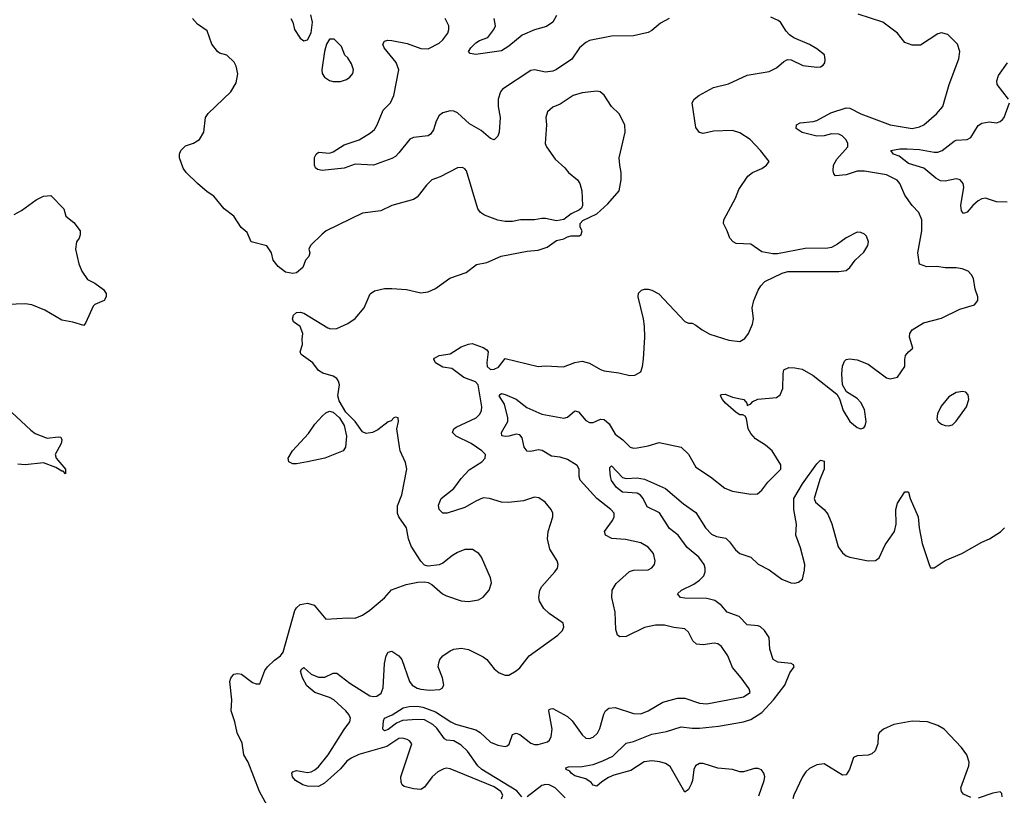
# Model space of a CAD drawing. Header units: inches. Extents: x 2001573 to 2220545, y 644482 to 846830.
# Tile 624 of 656: x 2164321 to 2169692, y 721909 to 726143. Entities that reach past the tile are written whole.
import ezdxf

# ---------------------------------------------------------------- set-up
doc = ezdxf.new("R2010")
doc.units = ezdxf.units.IN
doc.header["$MEASUREMENT"] = 0
doc.layers.add('C1762', color=7, linetype='Continuous')

msp = doc.modelspace()

# ---------------------------------------------------------------- linework, layer by layer
at = {"layer": 'C1762', "color": 5}
for points, elevation in [([(2165721.3, 721761.3), (2165628.1, 721930), (2165567, 722090), (2165543.6, 722130), (2165534.6, 722194.6), (2165506.6, 722250), (2165494, 722310), (2165475.1, 722370), (2165478, 722430), (2165466.9, 722530), (2165471.9, 722548.1), (2165489, 722570), (2165510, 722574), (2165530.4, 722570.4), (2165590, 722524.9), (2165610, 722517.3), (2165630, 722518), (2165657.7, 722590), (2165672.2, 722610), (2165710, 722646.9), (2165743.5, 722670), (2165757.8, 722690), (2165822.4, 722917.6), (2165830, 722932.7), (2165850, 722951.7), (2165890, 722957.8), (2165928, 722948), (2165990, 722870.8), (2166110, 722879.1), (2166150, 722876.3), (2166190, 722893), (2166230, 722920.5), (2166310, 722988), (2166349.8, 723030.2), (2166430, 723060.8), (2166492.9, 723072.9), (2166530, 723074.6), (2166550, 723070.3), (2166570, 723059.5), (2166627.2, 723010), (2166650, 722997.5), (2166730, 722971.1), (2166770, 722968.2), (2166823.7, 722976.3), (2166850, 722990.2), (2166882.1, 723030), (2166894.1, 723070), (2166890, 723096.2), (2166840.7, 723210), (2166825.6, 723230), (2166790.4, 723250.4), (2166750, 723250.4), (2166710, 723234.5), (2166681.5, 723218.5), (2166630, 723177.1), (2166610, 723167.9), (2166550, 723161), (2166530, 723166.6), (2166510, 723187.6), (2166455.7, 723270), (2166441.1, 723310), (2166430.7, 723370), (2166389, 723430), (2166381.1, 723450), (2166382.2, 723490), (2166405.8, 723550), (2166433, 723690), (2166425.3, 723725.3), (2166397, 723790), (2166391.9, 723811.9), (2166379, 723910), (2166388, 723950), (2166386, 723970), (2166370, 723974), (2166362, 723970), (2166346.4, 723953.6), (2166330, 723948.7), (2166274.9, 723905.1), (2166244.7, 723890), (2166210, 723884.5), (2166190, 723894), (2166150.4, 723950.4), (2166100.6, 724000.6), (2166063.5, 724063.5), (2166056.2, 724090), (2166065.1, 724150), (2166060.4, 724170), (2166050, 724185.6), (2166030, 724198), (2165974.2, 724214.2), (2165950, 724228.3), (2165920.5, 724270), (2165856.1, 724316.1), (2165851.3, 724330), (2165864, 724370), (2165861.3, 724398.7), (2165865.1, 724430), (2165850, 724469), (2165814.6, 724494.6), (2165809, 724510), (2165815.3, 724530), (2165830, 724544.7), (2165850, 724546), (2165870, 724541), (2166001.1, 724461.1), (2166016.1, 724456.1), (2166050, 724458.3), (2166110, 724485.2), (2166150, 724512.8), (2166199.7, 724570), (2166232.9, 724647.1), (2166256.1, 724663.9), (2166310, 724675.8), (2166350, 724675.8), (2166430.4, 724670.4), (2166510, 724653), (2166550, 724657.1), (2166590, 724676.4), (2166667.9, 724732.1), (2166756, 724764), (2166812.9, 724807.1), (2166870, 724817.6), (2166947.9, 724852.1), (2167090, 724879.3), (2167150, 724886), (2167197.8, 724902.2), (2167250, 724937.3), (2167290, 724947.3), (2167310, 724958.8), (2167330, 724964), (2167375.6, 724964.4), (2167384, 724970), (2167389, 724990), (2167379, 725010), (2167378, 725030), (2167392.7, 725047.3), (2167470, 725084), (2167530, 725137.3), (2167591.8, 725210), (2167602.9, 725270), (2167602.9, 725310), (2167594, 725350), (2167591.8, 725390), (2167623.6, 725530), (2167621.6, 725570), (2167591.6, 725630), (2167549.6, 725670), (2167510, 725732), (2167488, 725750), (2167470, 725752.6), (2167390, 725743.9), (2167340.7, 725730), (2167270, 725683), (2167230, 725665.6), (2167200.3, 725639.7), (2167190.4, 725610), (2167195.3, 725570), (2167187.2, 725467.2), (2167194.9, 725450), (2167242.7, 725382.6), (2167294.9, 725334.9), (2167314.8, 725310), (2167364, 725270), (2167376.3, 725250), (2167387.3, 725210), (2167391.3, 725130), (2167385.4, 725114.6), (2167375.3, 725104.7), (2167330, 725084), (2167290, 725053.2), (2167250, 725045.2), (2167190, 725058.4), (2167170, 725058.7), (2167129, 725051), (2167052, 725050), (2167010, 725040.9), (2166970, 725042.4), (2166930, 725049.8), (2166856.3, 725076.3), (2166834.5, 725090), (2166820.5, 725110), (2166757.7, 725317.7), (2166750, 725329.3), (2166736.1, 725336.1), (2166710, 725334.3), (2166614.8, 725285.2), (2166570, 725269.6), (2166539.2, 725240.8), (2166490, 725175.1), (2166470, 725161.6), (2166350, 725129.6), (2166290, 725100.5), (2166190, 725086.6), (2165993, 724990), (2165970, 724973.3), (2165907.3, 724910), (2165898.8, 724890), (2165902.8, 724870), (2165897.3, 724850), (2165880.7, 724830), (2165866, 724790), (2165830, 724761.2), (2165810, 724757.2), (2165770, 724765.2), (2165730, 724795.3), (2165704, 724830), (2165695.3, 724870), (2165669, 724909), (2165584, 724930), (2165561.5, 724981.5), (2165529.6, 725009.6), (2165489.3, 725070), (2165437, 725110), (2165379.7, 725179.7), (2165343.3, 725203.3), (2165290, 725249.5), (2165229.7, 725309.7), (2165212.7, 725332.7), (2165191.8, 725390), (2165191.8, 725410), (2165199.5, 725430), (2165224.9, 725455.1), (2165268.7, 725470), (2165301.2, 725490), (2165325.2, 725530), (2165334, 725610), (2165349.5, 725630.5), (2165472, 725750), (2165501, 725799), (2165511.3, 725848.7), (2165501.3, 725890), (2165490, 725912), (2165450, 725949.5), (2165410, 725961.2), (2165399, 725970), (2165369.5, 726009.5), (2165342.7, 726082.7), (2165290, 726119), (2165264, 726150)], 280), ([(2165800.5, 726150), (2165810.5, 726130), (2165820.5, 726090), (2165850, 726042.8), (2165870, 726027.3), (2165890, 726034), (2165910, 726071.3), (2165917.6, 726130), (2165909.4, 726170)], 280), ([(2166950, 721889.5), (2166956.2, 721910), (2166945.8, 721930), (2166910, 721955.7), (2166670, 722054.7), (2166650, 722058.2), (2166634.6, 722054.6), (2166601.8, 722038.2), (2166570.3, 722010), (2166530, 721954.5), (2166510, 721941.6), (2166470, 721944.2), (2166417.5, 721957.5), (2166407.1, 721967.2), (2166401.8, 721981.8), (2166400.3, 722010), (2166459.6, 722190), (2166447.2, 722207.2), (2166434.3, 722214.3), (2166410, 722222), (2166390, 722219), (2166323.9, 722176.1), (2166170, 722132.5), (2166128.2, 722111.8), (2166104.7, 722095.3), (2166070, 722054.2), (2165983.7, 721976.3), (2165950, 721958.1), (2165890, 721959), (2165866.1, 721966.1), (2165826, 721990), (2165808.7, 722010), (2165805.2, 722030), (2165810, 722038.3), (2165830, 722045.3), (2165890, 722034), (2165910, 722037.5), (2165931.4, 722048.6), (2165950, 722065.1), (2166003.2, 722130), (2166090.7, 722269.2), (2166122, 722310), (2166125.7, 722330), (2166116.5, 722350), (2166099.9, 722370), (2166034.9, 722430), (2166010, 722443.7), (2165931.6, 722470), (2165886.6, 722506.6), (2165863.4, 722550), (2165853.4, 722586.6), (2165859.7, 722600.3), (2165870, 722607), (2165910.6, 722570.6), (2165950, 722553.6), (2165986, 722554), (2166030, 722576.5), (2166050, 722575.5), (2166121.2, 722521.2), (2166230, 722453.2), (2166250, 722448.3), (2166269.8, 722450.2), (2166293.2, 722466.8), (2166303, 722497), (2166310.7, 722629.3), (2166320.4, 722670), (2166330, 722690.4), (2166350, 722696), (2166390, 722671.6), (2166405.3, 722650), (2166447.2, 722530), (2166461.7, 722510), (2166490, 722493.8), (2166510, 722488.5), (2166555.8, 722484.2), (2166613, 722487), (2166625.6, 722494.4), (2166634.5, 722510), (2166627, 722550), (2166603.7, 722610), (2166606.8, 722633.2), (2166613.2, 722650), (2166630, 722671), (2166670, 722698.8), (2166690, 722707.3), (2166730, 722713.4), (2166770, 722704.9), (2166850, 722666), (2166870, 722650.4), (2166910, 722600.5), (2166937.3, 722577.3), (2166970, 722565.5), (2166990, 722565.5), (2167030, 722588.2), (2167050, 722606), (2167099.3, 722670), (2167256.3, 722783.7), (2167281.2, 722810), (2167289.3, 722830), (2167285.2, 722850), (2167210, 722902), (2167180.9, 722930), (2167157, 722970), (2167152, 722990), (2167158.4, 723030), (2167169.6, 723050), (2167240.9, 723130), (2167255.1, 723150), (2167258, 723170), (2167252.3, 723190), (2167213.6, 723253.6), (2167199.7, 723310), (2167203.1, 723350), (2167229.6, 723429.6), (2167229.6, 723450), (2167219.6, 723470), (2167187.3, 723510), (2167153.2, 723533.2), (2167130, 723536.3), (2167070, 723516.8), (2166987.6, 723507.6), (2166949.1, 723509.1), (2166884, 723530), (2166850, 723532.9), (2166810, 723515.7), (2166750, 723479.8), (2166652, 723450), (2166629.6, 723449.6), (2166609.4, 723470), (2166606.3, 723493.7), (2166619.3, 723530), (2166690, 723583.6), (2166730, 723639.1), (2166773.6, 723686.4), (2166842.4, 723730), (2166860.5, 723750), (2166862, 723770), (2166842, 723790), (2166783.8, 723830), (2166702.4, 723870), (2166681.2, 723890), (2166689.7, 723910), (2166701.8, 723918.3), (2166810.6, 723969.4), (2166831.2, 723990), (2166840.4, 724010), (2166842.7, 724030), (2166822, 724150), (2166806.5, 724166.5), (2166743.6, 724190), (2166678.9, 724238.9), (2166630, 724247.1), (2166589.6, 724270), (2166579.5, 724290), (2166584.4, 724295.6), (2166609.8, 724310.2), (2166670, 724318.7), (2166730, 724357.3), (2166770, 724372.2), (2166790, 724374.9), (2166850, 724354), (2166870, 724340.7), (2166876.4, 724330), (2166868.3, 724271.7), (2166870.5, 724250.5), (2166890, 724234), (2166910, 724235.5), (2166933.6, 724246.4), (2166970, 724294), (2167150, 724250.5), (2167190, 724253), (2167288.3, 724248.3), (2167350, 724272), (2167390, 724278.9), (2167430, 724268.8), (2167490, 724234), (2167510, 724227), (2167590, 724216.5), (2167650, 724201.3), (2167677.2, 724202.8), (2167710, 724221), (2167718.9, 724250), (2167723.1, 724290), (2167730.9, 724410), (2167728.7, 724470), (2167724.2, 724510), (2167694, 724630), (2167696, 724650), (2167713.8, 724666.2), (2167730, 724672.7), (2167750, 724672.4), (2167770, 724666.7), (2167806.8, 724646.8), (2167950, 724496.3), (2167970, 724487.3), (2167990, 724486), (2168010, 724476), (2168044.7, 724450), (2168086.6, 724426.6), (2168190, 724394.4), (2168250, 724386), (2168276.2, 724403.8), (2168297.2, 724430), (2168318.4, 724481.6), (2168324.5, 724510), (2168317.6, 724570), (2168325.1, 724610), (2168350, 724666.8), (2168363.7, 724690), (2168386.3, 724713.7), (2168480.1, 724759.9), (2168511.7, 724768.3), (2168790, 724768.2), (2168830, 724774), (2168849.2, 724790), (2168879.3, 724830), (2168926.3, 724873.7), (2168946.9, 724910), (2168950.9, 724930.9), (2168941.3, 724961.3), (2168930, 724973.3), (2168910, 724981.6), (2168890, 724983.6), (2168830, 724953), (2168782.7, 724917.4), (2168750, 724899.7), (2168730, 724895.4), (2168605.9, 724894.1), (2168455.1, 724864.9), (2168430, 724864.7), (2168370, 724875.8), (2168310, 724918), (2168230, 724922.4), (2168213.2, 724930), (2168195.1, 724950), (2168180.7, 724990), (2168159.5, 725030), (2168162.9, 725050), (2168225.6, 725170), (2168243.7, 725216.3), (2168292.7, 725290), (2168319, 725310), (2168369.4, 725330.6), (2168395.3, 725350), (2168408.7, 725370), (2168362, 725430), (2168305.1, 725490), (2168250, 725526.3), (2168210, 725537.7), (2168105.8, 725534.2), (2168050, 725521.3), (2168028.6, 725528.5), (2168010, 725555.3), (2167989.7, 725690), (2168001.2, 725710), (2168026.3, 725730), (2168106, 725774), (2168187.3, 725792.7), (2168290, 725841.3), (2168410, 725860.3), (2168450, 725880.4), (2168490, 725915.5), (2168510, 725925.5), (2168530, 725923.8), (2168592.8, 725892.8), (2168670, 725883.8), (2168690, 725885.5), (2168704.2, 725895.8), (2168712.7, 725907.3), (2168715.8, 725924.2), (2168710.9, 725950.9), (2168670, 725984.2), (2168630, 726007.8), (2168543.9, 726043.9), (2168520.1, 726060.1), (2168501.4, 726081.4), (2168472, 726130), (2168459.4, 726139.4), (2168417.7, 726157.7)], 260), ([(2167864, 726150), (2167816, 726124), (2167770, 726084.4), (2167750, 726073.3), (2167670, 726055.4), (2167550, 726053.6), (2167430, 726029.7), (2167410, 726019.7), (2167374.4, 725990), (2167332.2, 725927.8), (2167250, 725870.8), (2167230, 725862.2), (2167190, 725856.4), (2167130, 725869.7), (2167110, 725865.7), (2166955, 725765), (2166942.9, 725750), (2166931.1, 725710), (2166931.3, 725670), (2166942.8, 725610), (2166936.9, 725530), (2166930, 725507), (2166910, 725487.6), (2166890, 725494.7), (2166838.3, 725538.3), (2166774.8, 725574.8), (2166710, 725635.4), (2166690, 725644), (2166670, 725645.4), (2166630, 725635.1), (2166610, 725619.7), (2166592.8, 725590), (2166578.2, 725541.8), (2166561.8, 725518.2), (2166550, 725509.7), (2166470, 725500.7), (2166450, 725491.8), (2166390, 725416.8), (2166370, 725397.2), (2166350, 725385.3), (2166250, 725349.9), (2166150, 725355), (2166090, 725333.1), (2165970, 725321), (2165945.2, 725325.2), (2165934.5, 725334.5), (2165928.4, 725348.4), (2165928.5, 725391.6), (2165938, 725410), (2165950, 725420.5), (2166010, 725414), (2166030, 725421.3), (2166090, 725460.8), (2166173, 725487), (2166235.1, 725524.9), (2166255.5, 725544.5), (2166271.4, 725568.6), (2166304.4, 725650), (2166344.4, 725690), (2166362.5, 725730), (2166389.8, 725870), (2166375, 725910), (2166308.8, 725990), (2166301.5, 726010), (2166310, 726026), (2166328.4, 726031.6), (2166350, 726030.1), (2166433.8, 726013.8), (2166510, 725985.8), (2166550, 725984.4), (2166610, 726015.3), (2166630, 726032.8), (2166656.2, 726070), (2166662.3, 726090), (2166661.8, 726110), (2166641.5, 726150)], 260), ([(2167060.7, 721900.7), (2167033.3, 721933.3), (2166841.9, 722050), (2166819.2, 722070), (2166763, 722150), (2166730, 722183.5), (2166690, 722206.7), (2166650.8, 722210.8), (2166638.6, 722218.6), (2166596.3, 722276.3), (2166575.3, 722295.3), (2166530, 722321.1), (2166490, 722324.1), (2166410, 722317.3), (2166375.9, 722304.1), (2166330, 722268.4), (2166310, 722262.2), (2166302.5, 722270), (2166304.8, 722315.2), (2166311.6, 722330), (2166351.9, 722348.1), (2166413.5, 722386.5), (2166446.1, 722393.9), (2166490, 722395.7), (2166519.6, 722390), (2166590, 722365.8), (2166672.4, 722310), (2166697.8, 722297.8), (2166810, 722267.5), (2166833.2, 722253.2), (2166890, 722199.8), (2166930, 722182.5), (2166970, 722175), (2166980.7, 722179.3), (2166991.7, 722188.3), (2167010, 722240.9), (2167030, 722248.4), (2167050, 722240.9), (2167110, 722193.4), (2167130, 722186.6), (2167150, 722186), (2167199.5, 722200.5), (2167211.7, 722210), (2167221, 722230), (2167225.6, 722270), (2167207.8, 722370), (2167210, 722378), (2167218.3, 722381.7), (2167230, 722382.8), (2167310, 722340.2), (2167335.2, 722315.1), (2167390, 722238.9), (2167410, 722221.5), (2167430, 722219.6), (2167450, 722227.4), (2167472.1, 722247.9), (2167485.2, 722274.8), (2167507.7, 722352.3), (2167517.1, 722370), (2167534.1, 722385.9), (2167570, 722389.4), (2167670, 722355.9), (2167710, 722354.4), (2167750, 722370.2), (2167830, 722418.5), (2167910, 722439.6), (2167950, 722440.3), (2168030, 722413.2), (2168070, 722409.4), (2168270, 722447.2), (2168305.1, 722470), (2168299.7, 722490), (2168257.4, 722550), (2168210, 722606.3), (2168184.1, 722670), (2168150, 722722.2), (2168130, 722735.5), (2168110, 722739.6), (2168050, 722730.7), (2168013.8, 722733.8), (2167992.5, 722752.5), (2167970, 722800.7), (2167950, 722817.7), (2167890, 722825.1), (2167838.2, 722838.2), (2167790, 722839), (2167730, 722826.2), (2167630, 722777), (2167594.5, 722774.5), (2167582.9, 722782.9), (2167573.7, 722813.7), (2167568.5, 722910), (2167550.8, 722989.2), (2167552.8, 723030), (2167575.2, 723064.8), (2167648.2, 723131.8), (2167670, 723138.4), (2167750, 723139.5), (2167769.7, 723150.3), (2167783.6, 723170), (2167787.8, 723190), (2167778.3, 723230), (2167750, 723263.5), (2167710, 723286.9), (2167625.7, 723305.7), (2167551.8, 723311.8), (2167516.3, 723330), (2167511.1, 723350), (2167554.2, 723410), (2167563.5, 723430), (2167563, 723450), (2167546.3, 723470), (2167470, 723529.8), (2167378.3, 723630), (2167372.6, 723650), (2167372.4, 723690), (2167361.3, 723710), (2167310, 723742.5), (2167270, 723755), (2167221.2, 723761.2), (2167171.7, 723791.7), (2167150, 723795.2), (2167110, 723785.7), (2167090, 723787.2), (2167073.2, 723810), (2167061.2, 723861.2), (2167050, 723877), (2167030, 723880.8), (2166989.9, 723869.9), (2166970, 723867.5), (2166951.2, 723871.2), (2166948.9, 723890), (2166983.7, 723950), (2166983.9, 723970), (2166965.2, 724045.2), (2166936.8, 724090), (2166942.4, 724097.6), (2166950, 724102.4), (2166970, 724097.7), (2167030, 724071.6), (2167087.2, 724027.2), (2167170, 723990.1), (2167290, 723967.5), (2167310, 723974.2), (2167350, 724007.9), (2167370, 724002.3), (2167410, 723955.6), (2167430, 723945), (2167450, 723944.3), (2167490, 723963.6), (2167510, 723960.8), (2167536.7, 723936.7), (2167570, 723881.3), (2167610.3, 723850), (2167650.8, 723810), (2167670, 723805), (2167690, 723807.1), (2167750, 723817.5), (2167810, 723835.2), (2167930, 723810.4), (2167970, 723770.8), (2168010, 723700.7), (2168090, 723648.4), (2168166.8, 723586.8), (2168210, 723570.3), (2168310, 723553.4), (2168345.3, 723554.7), (2168370, 723574.4), (2168401.8, 723618.2), (2168472.8, 723690), (2168474, 723714), (2168426.3, 723790), (2168390, 723820.4), (2168334.7, 723854.7), (2168310, 723883.6), (2168295.6, 723910), (2168285.5, 723965.5), (2168278.8, 723978.8), (2168265.9, 723985.9), (2168250, 723986.6), (2168230, 723998.8), (2168171.1, 724050), (2168154, 724070), (2168144.7, 724090), (2168150, 724097.1), (2168170, 724099.1), (2168210, 724082.2), (2168270.8, 724070.8), (2168287, 724050), (2168290, 724038), (2168310, 724047.3), (2168320.6, 724059.4), (2168348.5, 724071.5), (2168450, 724080.8), (2168470, 724094.9), (2168483.5, 724130), (2168485.1, 724210), (2168490, 724232.7), (2168516.1, 724243.9), (2168550, 724243.7), (2168590, 724234.9), (2168650, 724201.6), (2168778.3, 724098.3), (2168793, 724073), (2168813.4, 724010), (2168850, 723950.7), (2168890, 723917.3), (2168910, 723910.8), (2168925.2, 723914.8), (2168934, 723926), (2168939.5, 723950), (2168930, 724016), (2168910, 724054), (2168890, 724076.2), (2168831.4, 724111.4), (2168809.6, 724149.6), (2168805.6, 724210), (2168810, 724252), (2168821.2, 724278.9), (2168830, 724287.7), (2168848.3, 724291.7), (2168890, 724286.4), (2168950, 724263.8), (2169050, 724188), (2169070, 724182.8), (2169108.8, 724191.1), (2169148.7, 724250), (2169149.1, 724289.1), (2169154, 724310), (2169169, 724330), (2169192.7, 724350), (2169175.6, 724410), (2169177, 724430), (2169190, 724450.6), (2169251.4, 724488.6), (2169350, 724513.4), (2169450, 724562.8), (2169530, 724586.8), (2169548.7, 724610), (2169548.7, 724630), (2169532.9, 724672.9), (2169524, 724730), (2169514, 724750), (2169495.3, 724770), (2169463.2, 724783.2), (2169430, 724789.4), (2169370, 724789.6), (2169324.1, 724795.9), (2169270, 724794.5), (2169229.5, 724809.5), (2169219.7, 724870), (2169242, 724990), (2169241.6, 725050), (2169225.1, 725090), (2169189.6, 725130), (2169150, 725186), (2169122.6, 725250), (2169107.9, 725267.9), (2169050, 725296.2), (2168930, 725315.9), (2168890, 725315.9), (2168830, 725295.8), (2168771.9, 725291.9), (2168762.4, 725302.4), (2168758, 725318), (2168761.3, 725350), (2168778.7, 725381.3), (2168838.7, 725450), (2168838, 725470), (2168827.6, 725490), (2168807, 725510), (2168790, 725519.1), (2168750, 725520.3), (2168710, 725508.9), (2168670, 725508), (2168590, 725526.8), (2168557, 725550), (2168558, 725570), (2168579.2, 725580.8), (2168650, 725586.9), (2168670, 725592.6), (2168745.6, 725634.4), (2168830, 725662.3), (2168850, 725660.1), (2168910.3, 725630), (2169070, 725570.2), (2169189.8, 725550.2), (2169230, 725558), (2169253.3, 725570), (2169322, 725630), (2169356.9, 725670), (2169391.6, 725790), (2169445.1, 725930), (2169449.6, 725970), (2169436.2, 726010), (2169383.3, 726063.3), (2169350, 726072.3), (2169330, 726066.6), (2169235.1, 726004.9), (2169190, 726003.6), (2169150, 726019.5), (2169109.4, 726070), (2169029.3, 726130), (2168894.3, 726174.3)], 240), ([(2167250, 726166.6), (2167230, 726129.6), (2167193.9, 726106.1), (2167130, 726087.5), (2167061.7, 726058.3), (2166990, 725999.1), (2166950, 725974.3), (2166810, 725953.5), (2166778.9, 725958.9), (2166769.6, 725969.6), (2166782, 725990), (2166810, 726016.9), (2166830, 726029.2), (2166874.2, 726045.8), (2166907.1, 726090), (2166916.9, 726110), (2166909, 726150)], 240), ([(2169714.5, 725710), (2169654, 725790), (2169651, 725810), (2169661, 725839), (2169710, 725908.4)], 220), ([(2169707.2, 725147.2), (2169648.9, 725148.9), (2169590, 725168.6), (2169570, 725165.8), (2169550, 725155.4), (2169520.1, 725130), (2169490, 725092.9), (2169470, 725085.3), (2169459.6, 725099.6), (2169455.6, 725130), (2169471, 725230), (2169468.2, 725250), (2169451.6, 725270), (2169430, 725275), (2169370, 725261.1), (2169343.7, 725263.8), (2169318.8, 725278.8), (2169253.2, 725333.2), (2169170, 725358.2), (2169117.8, 725397.8), (2169088, 725410), (2169072.7, 725430), (2169122.3, 725437.7), (2169161.8, 725438.2), (2169230, 725434), (2169310, 725419.4), (2169330, 725420.6), (2169353.5, 725430), (2169419.5, 725480.5), (2169430, 725485.1), (2169489.8, 725490.2), (2169510, 725500.8), (2169550, 725565.3), (2169570, 725578.5), (2169610, 725585.8), (2169650, 725580.9), (2169670, 725587.4), (2169681.6, 725598.4), (2169691.2, 725610), (2169720.7, 725690)], 220), ([(2164290, 725080.7), (2164330, 725102), (2164410, 725160.7), (2164450, 725180.7), (2164490, 725182.8), (2164561, 725110), (2164572, 725070), (2164615.9, 725035.9), (2164650.8, 724990), (2164650.8, 724969.2), (2164644.7, 724950), (2164631.3, 724930), (2164626, 724890), (2164644, 724810), (2164658.8, 724770), (2164690, 724724.7), (2164730, 724706), (2164778, 724670), (2164791.6, 724648.4), (2164792, 724630), (2164782, 724610), (2164730, 724588), (2164721, 724579), (2164682, 724490), (2164670, 724473.2), (2164610, 724492), (2164550, 724503.7), (2164458, 724558), (2164387.5, 724587.5), (2164350, 724591.8), (2164150, 724584.7)], 280), ([(2164250, 724024.4), (2164381.8, 723901.8), (2164405.1, 723885.1), (2164470, 723859.5), (2164530, 723866.7), (2164544.5, 723864.5), (2164550.3, 723850.3), (2164546.3, 723830), (2164514.9, 723770), (2164520.4, 723750), (2164570, 723690.6), (2164570, 723664), (2164558, 723678), (2164550, 723678), (2164518, 723698), (2164450, 723724.7), (2164350, 723713.6), (2164310, 723717.6)], 280), ([(2168353.5, 721906.5), (2168382.8, 721990), (2168385.1, 722010), (2168381.2, 722030), (2168367.6, 722047.6), (2168350, 722055), (2168330, 722055.5), (2168270, 722037.6), (2168250, 722036.8), (2168209.8, 722049.8), (2168130, 722056.8), (2168050, 722083.5), (2168030, 722082.7), (2168007.8, 722070), (2167997.8, 722050), (2167991.1, 721990), (2167984.4, 721970), (2167970, 721941.6), (2167950, 721926), (2167870, 722066.2), (2167843.9, 722083.9), (2167812.3, 722092.3), (2167770, 722097.5), (2167728.3, 722091.7), (2167654.9, 722045.1), (2167561.2, 722018.8), (2167533.2, 722006.8), (2167496.3, 721983.7), (2167470, 721959.7), (2167450, 721965.1), (2167438.8, 721978.8), (2167410, 721998.7), (2167350, 722016.3), (2167329.7, 722030), (2167322, 722042), (2167301.2, 722050), (2167300.2, 722059.8), (2167314.6, 722065.4), (2167390, 722066), (2167450, 722078.4), (2167502.7, 722097.3), (2167556.1, 722123.9), (2167630, 722194), (2167670, 722203), (2167770, 722242.9), (2167850, 722257.1), (2167930, 722282.5), (2167990, 722275.1), (2168030, 722276.2), (2168132.5, 722287.5), (2168269.9, 722310.1), (2168310, 722322.9), (2168370, 722361.9), (2168433.6, 722430), (2168494.2, 722510), (2168522.9, 722577.1), (2168545.2, 722610), (2168542, 722622), (2168529.4, 722629.4), (2168456.4, 722636.4), (2168430.9, 722650.9), (2168412.9, 722707.1), (2168409.7, 722770), (2168384.8, 722810), (2168362, 722830), (2168350, 722835.4), (2168290, 722840.3), (2168245.5, 722885.5), (2168179.7, 722910), (2168150, 722946.3), (2168113.5, 722973.5), (2168070, 722983), (2167950, 722985.4), (2167926, 722990), (2167918, 722998), (2167909.6, 723010), (2167931.8, 723030), (2167997.8, 723062.2), (2168030, 723084.5), (2168052.4, 723107.6), (2168060.7, 723130), (2168060.7, 723150), (2168054.6, 723170), (2168026, 723210), (2167961.6, 723261.6), (2167913.2, 723330), (2167865.3, 723365.3), (2167811, 723451), (2167744.6, 723484.6), (2167721.3, 723530), (2167707.3, 723547.3), (2167690, 723557.9), (2167610, 723564.4), (2167576.3, 723590), (2167550, 723628.7), (2167543, 723650), (2167539.7, 723690), (2167541, 723699), (2167550, 723708), (2167610, 723643.7), (2167630, 723638.9), (2167690, 723642.2), (2167730, 723635.4), (2167843.4, 723583.4), (2167941.3, 723501.3), (2168010, 723452.9), (2168061.9, 723370), (2168095.7, 723335.7), (2168122.3, 723322.3), (2168172.4, 723312.4), (2168193.8, 723293.8), (2168225.7, 723250), (2168250, 723228.8), (2168310.2, 723210.2), (2168350, 723170.4), (2168410, 723140.8), (2168478, 723090), (2168526.8, 723070), (2168550, 723068.1), (2168570, 723073.1), (2168591.2, 723090), (2168602.2, 723137.7), (2168604, 723170), (2168580.8, 723260.8), (2168555.1, 723330), (2168558.2, 723390), (2168543.9, 723470), (2168543.7, 723530), (2168590.6, 723610), (2168670, 723718), (2168690, 723739.1), (2168710, 723734), (2168710.2, 723690), (2168686.7, 723633.3), (2168655.2, 723530), (2168661.6, 723510), (2168710, 723469.2), (2168730, 723444.9), (2168751.1, 723391.1), (2168786.4, 723266.4), (2168810, 723233.4), (2168830, 723217.4), (2168850, 723208.8), (2168950, 723188.7), (2168989.6, 723190.4), (2169010, 723204.9), (2169042.5, 723277.5), (2169092.8, 723350), (2169102.3, 723390), (2169099.8, 723470), (2169110, 723504.9), (2169150, 723566.8), (2169166, 723566), (2169170, 723564.7), (2169178.8, 723530), (2169221.5, 723430), (2169227.5, 723370), (2169244.8, 723284.8), (2169281.6, 723170), (2169290, 723151), (2169310, 723150.6), (2169368.8, 723191.2), (2169460.9, 723230), (2169568.8, 723291.2), (2169610.8, 723309.2), (2169671.9, 723348.1), (2169693.3, 723370)], 220), ([(2169510, 721897.6), (2169470, 721915.1), (2169458.4, 721930), (2169455.8, 721950), (2169499.3, 722070), (2169500.3, 722090), (2169487, 722130), (2169459.3, 722170), (2169363.5, 722270), (2169330, 722291.4), (2169272.7, 722310), (2169190, 722313.8), (2169090, 722296.5), (2169032.6, 722270), (2169010.2, 722250), (2169004.2, 722235.8), (2169001.4, 722190), (2168987.9, 722152.1), (2168970, 722136), (2168950, 722128.3), (2168890, 722124.4), (2168870, 722115.6), (2168847.1, 722050), (2168830, 722020.5), (2168810, 722019.8), (2168710, 722080.5), (2168670, 722076.4), (2168630, 722055.1), (2168610, 722036.9), (2168591.4, 722010), (2168543.5, 721910), (2168538.8, 721890)], 220), ([(2167296.5, 721896.5), (2167241.2, 721950), (2167210, 721966.2), (2167190, 721968.2), (2167170, 721963.2), (2167090, 721901.6)], 240), ([(2169681.2, 721901.2), (2169678.6, 721918.6), (2169668.8, 721928.9), (2169630, 721920.9), (2169550, 721893.6)], 220)]:
    msp.add_lwpolyline(points, dxfattribs=dict(at, elevation=elevation))
for points, elevation in [([(2166010, 726037.6), (2165993.7, 726010), (2165983.6, 725970), (2165968.3, 725870), (2165971.7, 725850), (2165983.7, 725830), (2166010, 725811.7), (2166030, 725805.3), (2166070, 725806), (2166103.9, 725816.1), (2166121.2, 725830), (2166139, 725850), (2166141.2, 725870), (2166130, 725902), (2166110, 725935.3), (2166095.3, 725950), (2166076.6, 725996.6), (2166036.4, 726036.4)], 280), ([(2169466.4, 724113.6), (2169430, 724109.2), (2169390, 724084), (2169347.1, 724032.9), (2169327.5, 723992.5), (2169324.5, 723964.5), (2169331.3, 723950), (2169350, 723936), (2169370, 723927.3), (2169390, 723926.8), (2169410, 723931.3), (2169430, 723951.3), (2169486.6, 724030), (2169499.5, 724070), (2169495.6, 724095.6), (2169482, 724110)], 240), ([(2165830, 723718.2), (2165810, 723718.7), (2165789.6, 723730), (2165785.7, 723750), (2165808.6, 723790), (2165895.8, 723884.2), (2165930, 723935.3), (2165970, 723979), (2165990, 723996.5), (2166010, 724006), (2166030, 724001.5), (2166064.6, 723970), (2166090, 723927.7), (2166104, 723870), (2166098.8, 723810), (2166084.9, 723790), (2165984.9, 723750), (2165890, 723729.8)], 280)]:
    msp.add_lwpolyline(points, close=True, dxfattribs=dict(at, elevation=elevation))

doc.saveas('drawing.dxf')
